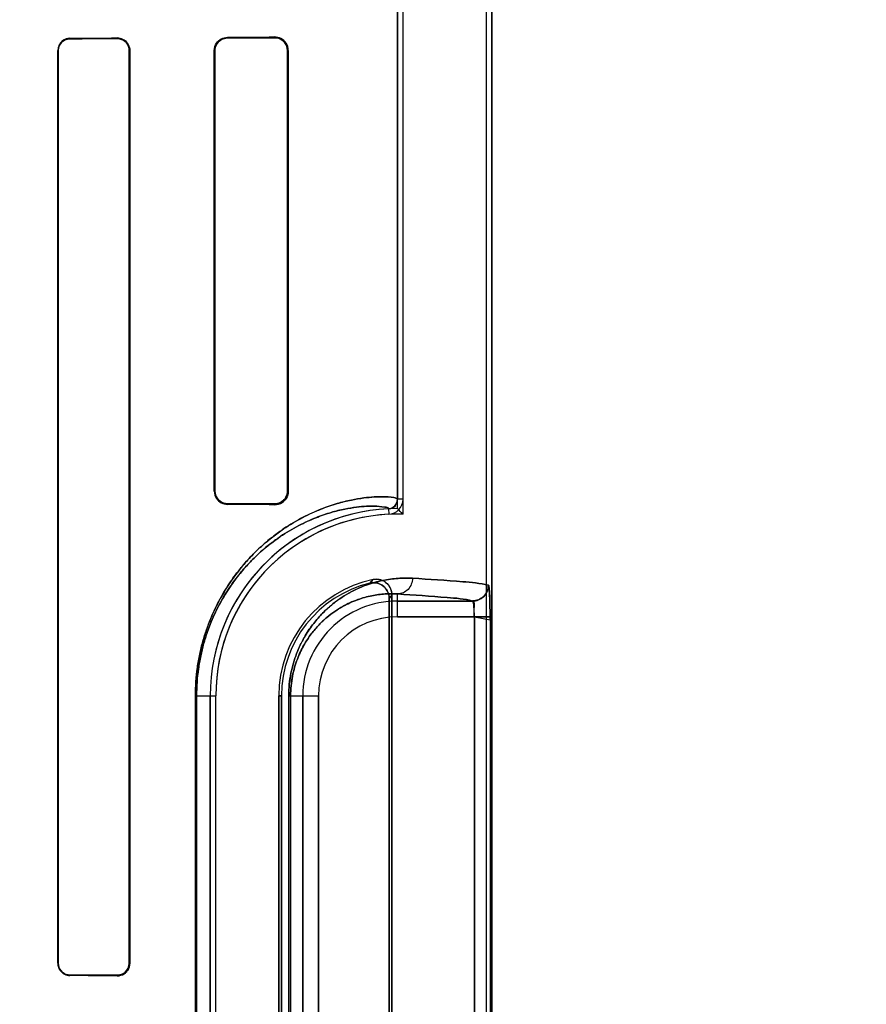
# Model space of a CAD drawing. Header units: millimetres. Extents: x 0 to 297, y 0 to 210.
# Tile 336 of 438: x 240.827 to 240.988, y 158.099 to 158.287. Entities that reach past the tile are written whole.
import ezdxf

# ---------------------------------------------------------------- set-up
doc = ezdxf.new("R2010")
doc.units = ezdxf.units.MM
doc.header["$LTSCALE"] = 16.335
doc.layers.get('0').update_dxf_attribs({"linetype": 'CONTINUOUS'})
for name, color, linetype in [('AXES_REF', 7, 'CONTINUOUS'), ('INTFCLR_1', 7, 'CONTINUOUS'), ('INTFCLR_72935', 7, 'CONTINUOUS')]:
    doc.layers.add(name, color=color, linetype=linetype)

msp = doc.modelspace()

# ---------------------------------------------------------------- linework, layer by layer
at = {"color": 7, "linetype": 'Continuous'}
for radius in [5.8174969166, 5.817, 5.7797484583]:
    msp.add_circle((241.4979109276, 154.8339782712), radius, dxfattribs=at)
msp.add_arc((241.4979109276, 154.8339782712), 5.76, 278.2771290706, 261.7228709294, dxfattribs=at)
at = {"layer": 'AXES_REF', "color": 9, "linetype": 'Continuous'}
msp.add_circle((241.4979109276, 154.8339782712), 3.5571461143, dxfattribs=at)
at = {"layer": 'AXES_REF', "color": 7, "linetype": 'Continuous'}
msp.add_arc((241.4979109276, 154.8339782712), 5.892, 113.0826660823, 66.91733391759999, dxfattribs=at)
at = {"layer": 'AXES_REF', "color": 9, "linetype": 'Continuous'}
msp.add_arc((241.4979109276, 154.8339782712), 5.3067073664, 94.4118118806, 85.5881881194, dxfattribs=at)
at = {"layer": 'INTFCLR_1', "color": 6, "linetype": 'Continuous'}
for p, q in [((240.8986743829, 158.5363134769), (240.8986743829, 158.195415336)), ((240.8997323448, 158.1954153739), (240.8997323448, 158.5363033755)), ((240.915616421, 158.5359798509), (240.915616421, 156.9339697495)), ((240.9166743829, 158.5359697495), (240.9166743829, 156.9339697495)), ((240.8339086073, 158.2809697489), (240.8339086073, 158.1069697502)), ((240.8340069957, 158.2809697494), (240.8340069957, 158.1069697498)), ((240.8475365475, 158.1069697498), (240.8475365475, 158.2809697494)), ((240.8476453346, 158.1069697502), (240.8476453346, 158.2809697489)), ((240.8637446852, 158.2809697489), (240.8637446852, 158.1969697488)), ((240.863869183, 158.2809697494), (240.863869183, 158.1969697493)), ((240.8776992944, 158.1969697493), (240.8776992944, 158.2809697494)), ((240.8778513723, 158.1969697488), (240.8778513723, 158.2809697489)), ((240.897091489, 157.9954073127), (240.897091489, 158.1765321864)), ((240.897616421, 158.1771904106), (240.897616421, 157.9947490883)), ((240.8629858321, 158.1579697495), (240.8629858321, 158.0139697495)), ((240.864043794, 158.0139697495), (240.864043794, 158.1579697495)), ((240.876043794, 158.0139697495), (240.876043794, 158.1579697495)), ((240.876568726, 158.1579697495), (240.876568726, 158.0139697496))]:
    msp.add_line(p, q, dxfattribs=at)
at = {"layer": 'INTFCLR_1', "color": 9, "linetype": 'Continuous'}
for p, q in [((240.8362431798, 158.2832148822), (240.8362431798, 158.2833150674)), ((240.8452431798, 158.283359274), (240.8452431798, 158.2832528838)), ((240.8662431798, 158.2833567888), (240.8662431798, 158.2834854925)), ((240.8752431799, 158.2835550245), (240.8752431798, 158.2834100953)), ((240.8339086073, 158.2809697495), (240.8340069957, 158.2809697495)), ((240.8475365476, 158.2809697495), (240.8476453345, 158.2809697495)), ((240.8637446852, 158.2809697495), (240.863869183, 158.2809697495)), ((240.8776992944, 158.2809697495), (240.8778513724, 158.2809697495)), ((240.863869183, 158.1969697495), (240.8637446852, 158.1969697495)), ((240.8778513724, 158.1969697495), (240.8776992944, 158.1969697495)), ((240.8997323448, 158.1954152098), (240.8986743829, 158.1954152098)), ((240.8662431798, 158.1944540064), (240.8662431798, 158.1945827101)), ((240.8752431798, 158.1945294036), (240.8752431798, 158.1943844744)), ((240.8969607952, 158.1936171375), (240.8970115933, 158.1925603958)), ((240.8986743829, 158.1730216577), (240.8986743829, 158.1773678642)), ((240.9130079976, 158.1760212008), (240.8986743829, 158.1760212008)), ((240.8986743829, 158.1730216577), (240.9163280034, 158.1730216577)), ((240.9133311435, 157.9989178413), (240.9133311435, 158.1730216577)), ((240.9163280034, 158.1730216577), (240.9163280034, 157.9989178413)), ((240.8601535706, 158.0139697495), (240.8601535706, 158.1579697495)), ((240.8601535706, 158.1579697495), (240.864043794, 158.1579697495)), ((240.8603748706, 158.1579697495), (240.8603748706, 158.0139697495)), ((240.876043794, 158.1579697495), (240.876568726, 158.1579697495)), ((240.8779501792, 158.0139697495), (240.8779501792, 158.1579697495)), ((240.8779501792, 158.1579697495), (240.8836224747, 158.1579697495)), ((240.8783007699, 158.1579697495), (240.8783007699, 158.0139697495)), ((240.8806229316, 158.1579697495), (240.8806229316, 158.0139697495)), ((240.8836224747, 158.0139697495), (240.8836224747, 158.1579697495)), ((240.8340069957, 158.1069697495), (240.8339086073, 158.1069697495)), ((240.8476453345, 158.1069697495), (240.8475365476, 158.1069697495)), ((240.8362431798, 158.1046244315), (240.8362431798, 158.1047246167)), ((240.8452431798, 158.1046866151), (240.8452431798, 158.104580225))]:
    msp.add_line(p, q, dxfattribs=at)
at = {"layer": 'INTFCLR_1', "color": 7, "linetype": 'Continuous'}
for p, q in [((240.8759774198, 158.2833018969), (240.8752431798, 158.2834100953)), ((240.8752431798, 158.1945294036), (240.8759782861, 158.1946378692))]:
    msp.add_line(p, q, dxfattribs=at)
for points in [[(240.8459741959, 158.2831361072), (240.8458991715, 158.2831596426), (240.8458224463, 158.2831808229), (240.8457440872, 158.2831995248), (240.84566421, 158.2832156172), (240.8455828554, 158.283228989), (240.8454999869, 158.2832395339), (240.8454156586, 158.283247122), (240.8453300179, 158.2832516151), (240.8452431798, 158.2832528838)], [(240.8452431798, 158.1046866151), (240.8453249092, 158.1046877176), (240.8454073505, 158.1046917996), (240.845490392, 158.1046989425), (240.8455745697, 158.1047093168), (240.8456590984, 158.1047229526), (240.8457419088, 158.1047394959), (240.8458222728, 158.1047586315), (240.8459007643, 158.1047803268), (240.8459773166, 158.1048044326)]]:
    msp.add_lwpolyline(points, dxfattribs=at)
at = {"layer": 'INTFCLR_1', "color": 6, "linetype": 'Continuous'}
for centre, radius, start, end in [((240.8968742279, 158.1954152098), 0.001800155, 272.7555668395, 360), ((240.8968742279, 158.1954152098), 0.0028581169, 272.7547926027, 1.17702e-05), ((240.8986743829, 158.1579697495), 0.03568855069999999, 92.75211805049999, 179.9999999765), ((240.8986743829, 158.1579697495), 0.0346305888, 92.7521173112, 179.9999988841), ((240.8986743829, 158.1579697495), 0.0226305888, 101.8889181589, 179.9999982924), ((240.8986743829, 158.1579697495), 0.0221056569, 103.8352360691, 179.9999998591)]:
    msp.add_arc(centre, radius, start, end, dxfattribs=at)
at = {"layer": 'INTFCLR_1', "color": 9, "linetype": 'Continuous'}
for centre, radius, start, end in [((240.9362954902, 158.1407404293), 0.05777741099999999, 137.0401802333, 137.9559483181), ((240.9361052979, 158.1459572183), 0.0495671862, 140.9411471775, 141.9143409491), ((240.8986743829, 158.1579697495), 0.0180514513, 89.9999999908, 179.9999999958), ((240.8986743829, 158.1579697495), 0.0150519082, 90.00000006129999, 179.9999997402)]:
    msp.add_arc(centre, radius, start, end, dxfattribs=at)
at = {"layer": 'INTFCLR_1', "color": 6, "linetype": 'Continuous'}
for centre, major_axis, start_param, end_param in [((240.5857431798, 158.2839697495), (0.312931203, 0), -0.642674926, -0.5930216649), ((240.5857431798, 158.2839697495), (0.330931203, 0), -0.7121557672, -0.6694696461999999), ((240.5857431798, 158.2839697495), (0.312931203, 0), -0.4592997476, -0.3894356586), ((240.5857431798, 158.2839697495), (0.330931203, 0), -0.5593349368, -0.5057648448), ((240.5857431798, 158.1939697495), (0.330931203, 0), 0.5057648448, 0.5593349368), ((240.5857431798, 158.1939697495), (0.312931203, 0), 0.3894356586, 0.4592997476), ((240.5857431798, 158.1039697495), (0.330931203, 0), 0.6694696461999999, 0.7121557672), ((240.5857431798, 158.1039697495), (0.312931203, 0), 0.5930216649, 0.642674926)]:
    msp.add_ellipse(centre, major_axis=major_axis, ratio=0.0034906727, start_param=start_param, end_param=end_param, dxfattribs=at)
for points, knots in [([(240.8362431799, 158.2833150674), (240.8357358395, 158.283312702), (240.8345118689, 158.2829095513), (240.8339086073, 158.2816535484), (240.8339086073, 158.2809697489)], [0, 0, 0, 0, 0.4259311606, 1, 1, 1, 1]), ([(240.8362431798, 158.2832148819), (240.8357744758, 158.2832129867), (240.8346056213, 158.2828456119), (240.8340069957, 158.281640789), (240.8340069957, 158.2809697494)], [0, 0, 0, 0, 0.4112383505, 1, 1, 1, 1]), ([(240.8476453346, 158.2809697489), (240.8476453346, 158.2814446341), (240.8472826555, 158.2826918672), (240.845986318, 158.2833631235), (240.8452431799, 158.2833592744)], [0, 0, 0, 0, 0.3898786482, 1, 1, 1, 1]), ([(240.8637446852, 158.2809697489), (240.8637446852, 158.2814619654), (240.8641167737, 158.282763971), (240.8654626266, 158.2834799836), (240.8662431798, 158.2834854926)], [0, 0, 0, 0, 0.3867227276, 1, 1, 1, 1]), ([(240.8662431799, 158.2833567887), (240.865779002, 158.2833542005), (240.8645451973, 158.2829971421), (240.863869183, 158.2817140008), (240.863869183, 158.2809697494)], [0, 0, 0, 0, 0.3841203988, 1, 1, 1, 1]), ([(240.8778513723, 158.2809697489), (240.8778513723, 158.2814601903), (240.8774820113, 158.2828071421), (240.8760713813, 158.2835620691), (240.8752431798, 158.2835550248)], [0, 0, 0, 0, 0.3719204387, 1, 1, 1, 1]), ([(240.8637446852, 158.1969697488), (240.8637446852, 158.1964775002), (240.8641168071, 158.195175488), (240.8654626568, 158.1944595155), (240.8662431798, 158.1944540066)], [0, 0, 0, 0, 0.3867473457, 1, 1, 1, 1]), ([(240.863869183, 158.1969697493), (240.863869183, 158.1965009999), (240.8642241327, 158.1952642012), (240.8655031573, 158.1945868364), (240.8662431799, 158.19458271)], [0, 0, 0, 0, 0.387786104, 1, 1, 1, 1]), ([(240.8752431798, 158.1943844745), (240.8757494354, 158.1943801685), (240.8771031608, 158.1947535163), (240.8778513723, 158.1961560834), (240.8778513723, 158.1969697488)], [0, 0, 0, 0, 0.3835584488, 1, 1, 1, 1]), ([(240.8940121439, 158.1801148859), (240.8944820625, 158.1802138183), (240.8954867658, 158.1801785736), (240.8970556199, 158.1792936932), (240.8976164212, 158.1779716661), (240.8976164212, 158.1771904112)], [0, 0, 0, 0, 0.2757344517, 0.5514160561, 1, 1, 1, 1]), ([(240.897091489, 158.1765321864), (240.897091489, 158.1770220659), (240.8968411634, 158.1780144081), (240.8956118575, 158.1793783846), (240.8941629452, 158.1796248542), (240.8933882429, 158.1794340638)], [0, 0, 0, 0, 0.2761842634, 0.5501881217, 1, 1, 1, 1]), ([(240.8339086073, 158.1069697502), (240.8339086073, 158.1064831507), (240.8342842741, 158.1052616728), (240.8355397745, 158.1046277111), (240.8362431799, 158.1046244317)], [0, 0, 0, 0, 0.4089028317, 1, 1, 1, 1]), ([(240.8340069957, 158.1069697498), (240.8340069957, 158.106486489), (240.8343850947, 158.1053130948), (240.8355858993, 158.1047272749), (240.8362431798, 158.1047246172)], [0, 0, 0, 0, 0.4237097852, 1, 1, 1, 1]), ([(240.8452431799, 158.1045802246), (240.8457058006, 158.1045778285), (240.8469520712, 158.1049213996), (240.8476453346, 158.1062152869), (240.8476453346, 158.1069697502)], [0, 0, 0, 0, 0.380109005, 1, 1, 1, 1])]:
    msp.add_open_spline(points, degree=3, knots=knots, dxfattribs=at)
at = {"layer": 'INTFCLR_1', "color": 7, "linetype": 'Continuous'}
for points, knots in [([(240.8475365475, 158.2809697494), (240.847536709, 158.2814774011), (240.8471334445, 158.2826857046), (240.8459019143, 158.2832418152), (240.8452431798, 158.2832528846)], [0, 0, 0, 0, 0.4351999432, 1, 1, 1, 1]), ([(240.8776992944, 158.2809697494), (240.8776990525, 158.2814748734), (240.8773082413, 158.2827573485), (240.8759842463, 158.2834052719), (240.8752431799, 158.2834100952)], [0, 0, 0, 0, 0.4053294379, 1, 1, 1, 1]), ([(240.8752431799, 158.1945294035), (240.8757355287, 158.1945332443), (240.8770131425, 158.1948910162), (240.8777022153, 158.1962168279), (240.8776992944, 158.1969697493)], [0, 0, 0, 0, 0.3953805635, 1, 1, 1, 1]), ([(240.915965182, 158.1790587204), (240.9159688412, 158.1782886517), (240.9153404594, 158.1766825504), (240.9137372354, 158.1760365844), (240.9129716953, 158.1760402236)], [0, 0, 0, 0, 0.5014745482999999, 1, 1, 1, 1]), ([(240.9130079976, 158.1760212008), (240.9137718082, 158.1760220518), (240.9153627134, 158.1766643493), (240.9160010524, 158.1782559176), (240.9160019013, 158.1790207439)], [0, 0, 0, 0, 0.4996677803, 1, 1, 1, 1]), ([(240.915965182, 158.1790587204), (240.916083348, 158.1791994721), (240.9161888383, 158.1779479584), (240.9162597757, 158.1772051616), (240.9163177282, 158.175111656), (240.9163280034, 158.1737801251), (240.9163280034, 158.1730216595)], [0, 0, 0, 0, 0.090819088, 0.3065073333, 0.6251820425, 1, 1, 1, 1]), ([(240.9163280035, 158.173021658), (240.9163279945, 158.173576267), (240.916319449, 158.1746425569), (240.9162890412, 158.1766476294), (240.9161746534, 158.1780926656), (240.9160019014, 158.1790207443)], [0, 0, 0, 0, 0.2766750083, 0.5320067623, 1, 1, 1, 1]), ([(240.9133311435, 158.1730216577), (240.913331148, 158.1732146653), (240.9133273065, 158.1739692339), (240.913259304, 158.1750247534), (240.9131899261, 158.1756722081), (240.9130463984, 158.1760845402), (240.9129716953, 158.1760402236)], [0, 0, 0, 0, 0.1877948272, 0.7473227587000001, 0.9154867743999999, 1, 1, 1, 1]), ([(240.9133311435, 158.1730216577), (240.9133311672, 158.1735237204), (240.9131660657, 158.1743281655), (240.9135102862, 158.1759527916), (240.9130079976, 158.1760212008)], [0, 0, 0, 0, 0.4975901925, 1, 1, 1, 1]), ([(240.8452431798, 158.1046866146), (240.8457928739, 158.1046942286), (240.847004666, 158.1051231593), (240.8475395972, 158.1063517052), (240.8475365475, 158.1069697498)], [0, 0, 0, 0, 0.4707546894, 1, 1, 1, 1])]:
    msp.add_open_spline(points, degree=3, knots=knots, dxfattribs=at)
for points in [[(240.8475365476, 158.2809697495), (240.8475365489, 158.2814965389), (240.8474894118, 158.2822861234), (240.8469895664, 158.2824524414)], [(240.8459773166, 158.1048044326), (240.8464693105, 158.104968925), (240.8471967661, 158.1052526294), (240.8471967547, 158.105771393)]]:
    msp.add_open_spline(points, degree=3, dxfattribs=at)
at = {"layer": 'INTFCLR_1', "color": 9, "linetype": 'Continuous'}
for points, knots in [([(240.898674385, 158.1954153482), (240.8986744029, 158.19549852), (240.8983805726, 158.1956642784), (240.8974955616, 158.1958389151), (240.8960058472, 158.19593599), (240.8941101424, 158.1958768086), (240.8921105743, 158.1956825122), (240.8897463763, 158.1952821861), (240.8875538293, 158.1947332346), (240.8856246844, 158.1941200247), (240.8834328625, 158.1933114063), (240.8804734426, 158.1919601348), (240.8774682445, 158.190170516), (240.8749427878, 158.1883424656), (240.8729199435, 158.1866621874), (240.8708606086, 158.1846846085), (240.8687904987, 158.1823614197), (240.8671255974, 158.1801400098), (240.8658267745, 158.178135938), (240.8644992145, 158.175849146), (240.8632931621, 158.1733313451), (240.8622489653, 158.1705848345), (240.8615377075, 158.1683096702), (240.8609443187, 158.1658809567), (240.8603403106, 158.1624349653), (240.8601535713, 158.1597647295), (240.8601535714, 158.1579697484)], [0, 0, 0, 0, 0.0041251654, 0.0132567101, 0.04827247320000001, 0.0750913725, 0.1081005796, 0.1475768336, 0.1940064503, 0.2200398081, 0.2479521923, 0.3098400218, 0.3811074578, 0.4210144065, 0.464380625, 0.5114269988, 0.5624909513, 0.6185507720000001, 0.6489188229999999, 0.6808977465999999, 0.7496560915, 0.7870631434, 0.8265668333, 0.8678076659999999, 0.9109723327, 1, 1, 1, 1]), ([(240.8969607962, 158.1936171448), (240.8969616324, 158.1938661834), (240.8956402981, 158.1940214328), (240.8945069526, 158.1941525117), (240.8926086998, 158.1940990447), (240.8907434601, 158.1939243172), (240.8884905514, 158.1935506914), (240.8864134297, 158.1930339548), (240.8845815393, 158.1924537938), (240.8824998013, 158.1916876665), (240.8796888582, 158.1904042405), (240.8768339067, 158.1887016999), (240.8744342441, 158.1869606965), (240.87251165, 158.1853592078), (240.8705541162, 158.183473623), (240.8685866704, 158.1812579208), (240.8670039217, 158.179138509), (240.8657693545, 158.1772261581), (240.8645068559, 158.175042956), (240.8633602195, 158.1726393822), (240.8623675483, 158.1700175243), (240.8616911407, 158.1678450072), (240.8611269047, 158.1655257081), (240.8605524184, 158.1622343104), (240.8603748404, 158.1596841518), (240.8603748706, 158.1579697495)], [0, 0, 0, 0, 0.0129799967, 0.0479265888, 0.0746769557, 0.107558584, 0.1468339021, 0.1931237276, 0.2191172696, 0.2469357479, 0.3087068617, 0.3798727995, 0.4197668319, 0.4631378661, 0.5101807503, 0.5612954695, 0.617412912, 0.6478519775, 0.679892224, 0.7488153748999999, 0.7863305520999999, 0.8259450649, 0.8673308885, 0.9106451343, 1, 1, 1, 1]), ([(240.901537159, 158.1803674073), (240.9006286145, 158.1804175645), (240.8987258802, 158.1804041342), (240.8957626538, 158.1799992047), (240.8925852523, 158.1791014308), (240.8898627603, 158.1778528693), (240.887630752, 158.1764636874), (240.8858731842, 158.1751257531), (240.8841167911, 158.173480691), (240.8823935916, 158.1714619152), (240.8810713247, 158.1694562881), (240.880095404, 158.1675873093), (240.8794010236, 158.1659707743), (240.8787994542, 158.1641825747), (240.8783277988, 158.1622351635), (240.8780211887, 158.1601452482), (240.8779501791, 158.1587056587), (240.8779501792, 158.1579697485)], [0, 0, 0, 0, 0.0750554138, 0.1564841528, 0.2459854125, 0.3464640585, 0.4023384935, 0.4625915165, 0.5283646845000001, 0.6004622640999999, 0.6810443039, 0.7258982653, 0.7742486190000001, 0.8260106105, 0.8813405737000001, 0.9392984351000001, 1, 1, 1, 1]), ([(240.901537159, 158.1803674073), (240.9015333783, 158.1796082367), (240.9009505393, 158.1780503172), (240.89940907, 158.1773718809), (240.8986743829, 158.1773678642)], [0, 0, 0, 0, 0.5081941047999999, 1, 1, 1, 1]), ([(240.9160019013, 158.1790207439), (240.9144117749, 158.1794515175), (240.9095419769, 158.1798181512), (240.9047298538, 158.180191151), (240.901537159, 158.1803674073)], [0, 0, 0, 0, 0.3400295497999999, 1, 1, 1, 1]), ([(240.8986743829, 158.1773678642), (240.8978944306, 158.1774177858), (240.8962589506, 158.1774198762), (240.8937079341, 158.1770869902), (240.8909678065, 158.1763248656), (240.8886169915, 158.1752529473), (240.886688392, 158.1740548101), (240.8851672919, 158.1728972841), (240.8836465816, 158.1714711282), (240.8821531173, 158.1697175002), (240.8810076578, 158.1679741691), (240.8801617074, 158.166348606), (240.8795595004, 158.1649414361), (240.8790376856, 158.1633837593), (240.8786283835, 158.161686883), (240.8783624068, 158.1598658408), (240.8783007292, 158.1586112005), (240.8783007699, 158.1579697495)], [0, 0, 0, 0, 0.0744477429, 0.1553151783, 0.2443339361, 0.3444117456, 0.4002041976, 0.4603600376, 0.5261873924, 0.5984175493, 0.6792891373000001, 0.724268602, 0.7728488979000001, 0.8249350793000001, 0.8805719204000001, 0.9388974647, 1, 1, 1, 1]), ([(240.8986743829, 158.1773678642), (240.9018381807, 158.1771916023), (240.9066065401, 158.1768187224), (240.9114330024, 158.1764518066), (240.9130079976, 158.1760212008)], [0, 0, 0, 0, 0.659940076, 1, 1, 1, 1])]:
    msp.add_open_spline(points, degree=3, knots=knots, dxfattribs=at)
at = {"layer": 'INTFCLR_72935', "color": 6, "linetype": 'Continuous'}
for p, q in [((240.8986743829, 158.1936583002), (240.8986743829, 158.5363134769)), ((240.8997323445, 158.1925841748), (240.8997323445, 158.5362932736)), ((240.9156164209, 158.5359899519), (240.9156164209, 156.9339697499)), ((240.9166743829, 156.9339697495), (240.9166743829, 158.5359697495)), ((240.8339086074, 158.1069697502), (240.8339086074, 158.2809697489)), ((240.8340069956, 158.1069697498), (240.8340069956, 158.2809697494)), ((240.8475365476, 158.2809697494), (240.8475365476, 158.1069697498)), ((240.8476453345, 158.2809697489), (240.8476453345, 158.1069697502)), ((240.8637446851, 158.1969697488), (240.8637446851, 158.2809697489)), ((240.8638691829, 158.1969697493), (240.8638691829, 158.2809697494)), ((240.8776992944, 158.2809697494), (240.8776992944, 158.1969697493)), ((240.8778513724, 158.2809697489), (240.8778513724, 158.1969697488)), ((240.897091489, 158.1765321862), (240.897091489, 157.9954073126)), ((240.897616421, 157.9947490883), (240.897616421, 158.1771904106)), ((240.8629858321, 158.0139697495), (240.8629858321, 158.1579697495)), ((240.8640437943, 158.0139697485), (240.8640437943, 158.1579697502)), ((240.876043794, 158.1579697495), (240.876043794, 158.0139697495)), ((240.876568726, 158.0139697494), (240.876568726, 158.1579697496))]:
    msp.add_line(p, q, dxfattribs=at)
at = {"layer": 'INTFCLR_72935', "color": 9, "linetype": 'Continuous'}
for p, q in [((240.8362431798, 158.2833150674), (240.8362431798, 158.2832148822)), ((240.8452431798, 158.2832528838), (240.8452431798, 158.283359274)), ((240.8662431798, 158.2834854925), (240.8662431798, 158.2833567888)), ((240.8752431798, 158.2834100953), (240.8752431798, 158.2835550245)), ((240.8340069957, 158.2809697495), (240.8339086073, 158.2809697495)), ((240.8476453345, 158.2809697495), (240.8475365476, 158.2809697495)), ((240.863869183, 158.2809697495), (240.8637446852, 158.2809697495)), ((240.8778513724, 158.2809697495), (240.8776992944, 158.2809697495)), ((240.8637446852, 158.1969697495), (240.863869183, 158.1969697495)), ((240.8776992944, 158.1969697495), (240.8778513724, 158.1969697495)), ((240.8662431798, 158.1945827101), (240.8662431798, 158.1944540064)), ((240.8752431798, 158.1943844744), (240.8752431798, 158.1945294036)), ((240.8986743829, 158.1730216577), (240.8986743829, 158.1773678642)), ((240.8986743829, 158.1760212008), (240.9130079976, 158.1760212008)), ((240.9133311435, 158.1730216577), (240.8986743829, 158.1730216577)), ((240.9133311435, 158.1730216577), (240.9133311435, 157.9989178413)), ((240.9163280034, 158.173021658), (240.9163280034, 157.9989178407)), ((240.8601535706, 158.1579697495), (240.864043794, 158.1579697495)), ((240.8601535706, 158.0139697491), (240.8601535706, 158.1579697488)), ((240.8603748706, 158.0139697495), (240.8603748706, 158.1579697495)), ((240.876568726, 158.1579697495), (240.876043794, 158.1579697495)), ((240.8779501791, 158.0139697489), (240.8779501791, 158.1579697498)), ((240.8779501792, 158.1579697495), (240.8836224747, 158.1579697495)), ((240.8783007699, 158.0139697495), (240.8783007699, 158.1579697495)), ((240.8806229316, 158.0139697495), (240.8806229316, 158.1579697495)), ((240.8836224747, 158.1579697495), (240.8836224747, 158.0139697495)), ((240.8339086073, 158.1069697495), (240.8340069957, 158.1069697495)), ((240.8475365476, 158.1069697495), (240.8476453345, 158.1069697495)), ((240.8362431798, 158.1047246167), (240.8362431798, 158.1046244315)), ((240.8452431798, 158.104580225), (240.8452431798, 158.1046866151))]:
    msp.add_line(p, q, dxfattribs=at)
at = {"layer": 'INTFCLR_72935', "color": 7, "linetype": 'Continuous'}
for p, q in [((240.8752431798, 158.2834100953), (240.8759782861, 158.2833016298)), ((240.8759774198, 158.194637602), (240.8752431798, 158.1945294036)), ((240.9163280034, 158.1730216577), (240.9133311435, 158.1730216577)), ((240.9133311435, 158.1730216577), (240.9163292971, 158.1724420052))]:
    msp.add_line(p, q, dxfattribs=at)
for points in [[(240.8452431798, 158.2832528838), (240.8453249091, 158.2832517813), (240.8454073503, 158.2832476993), (240.8454903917, 158.2832405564), (240.8455745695, 158.2832301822), (240.8456590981, 158.2832165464), (240.8457419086, 158.2832000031), (240.8458222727, 158.2831808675), (240.8459007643, 158.2831591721), (240.8459773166, 158.2831350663)], [(240.8459741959, 158.1048033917), (240.8458991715, 158.1047798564), (240.8458224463, 158.104758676), (240.8457440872, 158.1047399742), (240.84566421, 158.1047238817), (240.8455828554, 158.1047105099), (240.8454999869, 158.104699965), (240.8454156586, 158.104692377), (240.8453300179, 158.1046878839), (240.8452431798, 158.1046866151)]]:
    msp.add_lwpolyline(points, dxfattribs=at)
at = {"layer": 'INTFCLR_72935', "color": 6, "linetype": 'Continuous'}
for centre, radius, start, end in [((240.8986743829, 158.1579697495), 0.03568855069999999, 90, 180.0000000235), ((240.828895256, 158.1238711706), 0.0986882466, 44.1279711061, 45.0032853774), ((240.8986743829, 158.1579697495), 0.0346305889, 88.2493462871, 179.9999988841), ((240.8986743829, 158.1579697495), 0.0226305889, 101.888918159, 179.9999982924), ((240.8986743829, 158.1579697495), 0.0221056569, 103.8352360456, 179.9999997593)]:
    msp.add_arc(centre, radius, start, end, dxfattribs=at)
at = {"layer": 'INTFCLR_72935', "color": 9, "linetype": 'Continuous'}
for centre, radius, start, end in [((240.9362955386, 158.1407403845), 0.057777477, 137.0401804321, 137.9559474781), ((240.9361053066, 158.145957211), 0.04956719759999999, 140.9411469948, 141.9143405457), ((240.8986743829, 158.1579697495), 0.0180514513, 90.0000000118, 180.0000000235), ((240.8986743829, 158.1579697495), 0.0150519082, 90.00000006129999, 179.9999997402)]:
    msp.add_arc(centre, radius, start, end, dxfattribs=at)
at = {"layer": 'INTFCLR_72935', "color": 6, "linetype": 'Continuous'}
for centre, major_axis, start_param, end_param in [((240.5857431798, 158.2839697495), (0.312931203, 0), -0.642674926, -0.5930216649), ((240.5857431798, 158.2839697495), (0.330931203, 0), -0.7121557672, -0.6694696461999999), ((240.5857431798, 158.2839697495), (0.312931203, 0), -0.4592997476, -0.3894356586), ((240.5857431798, 158.2839697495), (0.330931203, 0), -0.5593349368, -0.5057648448), ((240.5857431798, 158.1939697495), (0.330931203, 0), 0.5057648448, 0.5593349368), ((240.5857431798, 158.1939697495), (0.312931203, 0), 0.3894356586, 0.4592997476), ((240.5857431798, 158.1039697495), (0.330931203, 0), 0.6694696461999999, 0.7121557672), ((240.5857431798, 158.1039697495), (0.312931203, 0), 0.5930216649, 0.642674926)]:
    msp.add_ellipse(centre, major_axis=major_axis, ratio=0.0034906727, start_param=start_param, end_param=end_param, dxfattribs=at)
for points, knots in [([(240.8362431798, 158.2833150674), (240.8356797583, 158.2833124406), (240.83444506, 158.2828475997), (240.8339086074, 158.281599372), (240.8339086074, 158.2809697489)], [0, 0, 0, 0, 0.4722579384, 1, 1, 1, 1]), ([(240.8340069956, 158.2809697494), (240.8340069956, 158.2814530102), (240.8343850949, 158.2826264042), (240.8355858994, 158.2832122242), (240.8362431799, 158.2832148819)], [0, 0, 0, 0, 0.4237097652, 1, 1, 1, 1]), ([(240.8452431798, 158.2833592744), (240.8457058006, 158.2833616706), (240.846952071, 158.2830180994), (240.8476453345, 158.2817242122), (240.8476453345, 158.2809697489)], [0, 0, 0, 0, 0.3801090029, 1, 1, 1, 1]), ([(240.8637446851, 158.2809697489), (240.8637446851, 158.2814619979), (240.8641168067, 158.2827640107), (240.8654626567, 158.2834799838), (240.8662431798, 158.2834854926)], [0, 0, 0, 0, 0.3867475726, 1, 1, 1, 1]), ([(240.8638691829, 158.2809697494), (240.8638691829, 158.2814453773), (240.8642312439, 158.2826836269), (240.8655095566, 158.283352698), (240.8662431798, 158.2833567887)], [0, 0, 0, 0, 0.3933206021, 1, 1, 1, 1]), ([(240.8778513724, 158.2809697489), (240.8778513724, 158.2814612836), (240.8774809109, 158.2828084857), (240.8760703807, 158.2835620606), (240.8752431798, 158.2835550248)], [0, 0, 0, 0, 0.3727233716, 1, 1, 1, 1]), ([(240.8637446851, 158.1969697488), (240.8637446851, 158.196477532), (240.864116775, 158.1951755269), (240.8654626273, 158.1944595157), (240.8662431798, 158.1944540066)], [0, 0, 0, 0, 0.3867230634, 1, 1, 1, 1]), ([(240.8662431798, 158.19458271), (240.8657790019, 158.1945852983), (240.8645451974, 158.194942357), (240.8638691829, 158.1962254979), (240.8638691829, 158.1969697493)], [0, 0, 0, 0, 0.3841204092, 1, 1, 1, 1]), ([(240.8778513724, 158.1969697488), (240.8778513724, 158.1964793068), (240.8774820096, 158.1951323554), (240.8760713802, 158.1943774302), (240.8752431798, 158.1943844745)], [0, 0, 0, 0, 0.3719210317, 1, 1, 1, 1]), ([(240.8976164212, 158.1771904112), (240.8976164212, 158.1776706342), (240.8973749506, 158.1786465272), (240.8961858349, 158.1799994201), (240.8947766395, 158.1802758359), (240.8940121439, 158.1801148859)], [0, 0, 0, 0, 0.2757362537, 0.5514164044, 1, 1, 1, 1]), ([(240.8933882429, 158.1794340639), (240.8938639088, 158.1795512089), (240.8948873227, 158.179545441), (240.8965056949, 158.1786779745), (240.897091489, 158.177330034), (240.897091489, 158.1765321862)], [0, 0, 0, 0, 0.2761837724, 0.5501894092, 1, 1, 1, 1]), ([(240.9160019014, 158.1790207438), (240.9160010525, 158.1782559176), (240.9153627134, 158.1766643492), (240.9137718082, 158.1760220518), (240.9130079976, 158.1760212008)], [0, 0, 0, 0, 0.5003322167, 1, 1, 1, 1]), ([(240.9133311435, 158.1730216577), (240.9133328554, 158.1732079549), (240.9133363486, 158.173978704), (240.9132662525, 158.1750212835), (240.9132088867, 158.1757152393), (240.9130698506, 158.1760421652), (240.9130079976, 158.1760212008)], [0, 0, 0, 0, 0.1826563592, 0.7651859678, 0.9359698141, 1, 1, 1, 1]), ([(240.8339086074, 158.1069697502), (240.8339086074, 158.106459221), (240.834309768, 158.1052328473), (240.8355624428, 158.1046276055), (240.8362431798, 158.1046244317)], [0, 0, 0, 0, 0.4285574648, 1, 1, 1, 1]), ([(240.8362431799, 158.1047246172), (240.8357745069, 158.1047265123), (240.8346056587, 158.1050938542), (240.8340069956, 158.1062986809), (240.8340069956, 158.1069697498)], [0, 0, 0, 0, 0.4112117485, 1, 1, 1, 1]), ([(240.8476453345, 158.1069697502), (240.8476453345, 158.106494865), (240.8472826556, 158.1052476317), (240.845986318, 158.1045763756), (240.8452431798, 158.1045802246)], [0, 0, 0, 0, 0.389878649, 1, 1, 1, 1])]:
    msp.add_open_spline(points, degree=3, knots=knots, dxfattribs=at)
at = {"layer": 'INTFCLR_72935', "color": 7, "linetype": 'Continuous'}
for points, knots in [([(240.8452431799, 158.2832528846), (240.845792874, 158.2832452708), (240.8470046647, 158.2828163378), (240.8475395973, 158.2815877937), (240.8475365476, 158.2809697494)], [0, 0, 0, 0, 0.4707548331, 1, 1, 1, 1]), ([(240.8752431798, 158.2834100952), (240.8757355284, 158.2834062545), (240.8770131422, 158.283048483), (240.8777022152, 158.281722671), (240.8776992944, 158.2809697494)], [0, 0, 0, 0, 0.3953803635, 1, 1, 1, 1]), ([(240.8776992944, 158.1969697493), (240.8776990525, 158.1964646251), (240.877308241, 158.19518215), (240.875984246, 158.1945342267), (240.8752431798, 158.1945294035)], [0, 0, 0, 0, 0.4053296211, 1, 1, 1, 1]), ([(240.9160019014, 158.1790207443), (240.9161177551, 158.1785198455), (240.9162778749, 158.177342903), (240.9163044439, 158.1753332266), (240.9163279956, 158.1738391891), (240.9163280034, 158.173021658)], [0, 0, 0, 0, 0.2545328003, 0.59242085, 1, 1, 1, 1]), ([(240.9163292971, 158.1724420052), (240.9163310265, 158.1728283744), (240.9163267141, 158.1737793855), (240.9163141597, 158.1750724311), (240.9162852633, 158.1762849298), (240.916238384, 158.1773541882), (240.9161986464, 158.1782564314), (240.9160923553, 158.1787969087), (240.9160504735, 158.1790075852), (240.9160019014, 158.1790207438)], [0, 0, 0, 0, 0.1753970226, 0.4315905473, 0.5876692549, 0.7243269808, 0.9227195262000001, 0.9771554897, 1, 1, 1, 1]), ([(240.8475365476, 158.1069697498), (240.8475367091, 158.1064620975), (240.8471334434, 158.1052537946), (240.8459019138, 158.1046976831), (240.8452431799, 158.1046866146)], [0, 0, 0, 0, 0.4352004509, 1, 1, 1, 1])]:
    msp.add_open_spline(points, degree=3, knots=knots, dxfattribs=at)
for points in [[(240.8459773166, 158.2831350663), (240.8464693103, 158.282970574), (240.8471967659, 158.2826868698), (240.8471967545, 158.2821681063)], [(240.8475365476, 158.1069697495), (240.8475365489, 158.1064429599), (240.8474894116, 158.1056533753), (240.8469895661, 158.1054870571)]]:
    msp.add_open_spline(points, degree=3, dxfattribs=at)
at = {"layer": 'INTFCLR_72935', "color": 9, "linetype": 'Continuous'}
for points, knots in [([(240.8601535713, 158.1579697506), (240.8601535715, 158.1597627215), (240.8603398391, 158.1624292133), (240.860941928, 158.1658687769), (240.8615325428, 158.1682903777), (240.8622406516, 158.1705605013), (240.8632807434, 158.1733023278), (240.8644822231, 158.175816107), (240.8658049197, 158.1781001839), (240.8671035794, 158.1801090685), (240.8684709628, 158.181936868), (240.8698841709, 158.1835890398), (240.8712349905, 158.1850439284), (240.873490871, 158.1872108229), (240.8767022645, 158.1897129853), (240.8799400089, 158.1916435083), (240.8823650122, 158.1928240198), (240.8845223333, 158.1937404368), (240.8870152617, 158.1945989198), (240.8897614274, 158.1952856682), (240.89213413, 158.1956858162), (240.8941372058, 158.1958787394), (240.896027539, 158.1959354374), (240.8975071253, 158.1958372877), (240.8983854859, 158.1956626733), (240.8986744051, 158.1954975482), (240.8986743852, 158.1954153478)], [0, 0, 0, 0, 0.0889302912, 0.1320109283, 0.1731077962, 0.212468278, 0.2498811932, 0.3184911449, 0.3503407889, 0.3807521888, 0.4370994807, 0.4633826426, 0.4885643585, 0.5355429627, 0.6183983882, 0.6898525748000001, 0.7220784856, 0.7521177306, 0.8060655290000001, 0.8526625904, 0.8923367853, 0.9253917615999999, 0.9521384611, 0.9869002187, 0.9959229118, 1, 1, 1, 1]), ([(240.8603748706, 158.1579697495), (240.8603748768, 158.1596822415), (240.8605519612, 158.1622288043), (240.8611245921, 158.1655138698), (240.8616861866, 158.1678262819), (240.8623595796, 158.1699941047), (240.8633484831, 158.1726119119), (240.8644908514, 158.1750117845), (240.8657487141, 158.1771922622), (240.8669832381, 158.1791093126), (240.8682830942, 158.180853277), (240.8696266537, 158.1824292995), (240.8709104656, 158.1838167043), (240.8730537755, 158.1858819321), (240.8761051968, 158.1882654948), (240.8791813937, 158.1901028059), (240.8814858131, 158.1912246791), (240.8835343, 158.192094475), (240.8859026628, 158.1929073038), (240.8885048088, 158.1935538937), (240.8907659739, 158.1939274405), (240.8926346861, 158.1941010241), (240.8945269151, 158.1941512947), (240.8956539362, 158.1940214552), (240.8969616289, 158.1938632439), (240.8969607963, 158.1936171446)], [0, 0, 0, 0, 0.0892574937, 0.1324858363, 0.1737178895, 0.2131948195, 0.2507247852, 0.3195072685, 0.3514092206, 0.3818863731, 0.4383142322, 0.4646003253, 0.489806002, 0.5368107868, 0.6196019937, 0.6909815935, 0.7231289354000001, 0.7531316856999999, 0.8069425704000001, 0.8533911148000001, 0.8928871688, 0.9258110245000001, 0.952476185, 0.9871728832, 1, 1, 1, 1]), ([(240.8779501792, 158.1579697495), (240.8779501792, 158.1586976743), (240.87802027, 158.1601342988), (240.8783244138, 158.1622180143), (240.8787950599, 158.1641666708), (240.8793927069, 158.1659485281), (240.8800829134, 158.1675604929), (240.8808377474, 158.1690113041), (240.8816384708, 158.1703173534), (240.8827162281, 158.1718397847), (240.8841137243, 158.1734772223), (240.8858667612, 158.1751199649), (240.887616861, 158.1764539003), (240.8898426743, 158.1778417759), (240.8925604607, 158.1790923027), (240.895274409, 158.1798626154), (240.8973271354, 158.1802131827), (240.8992235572, 158.1804075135), (240.9006263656, 158.1804176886), (240.9015371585, 158.1803674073)], [0, 0, 0, 0, 0.0600375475, 0.1184073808, 0.1734336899, 0.2251567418, 0.2732358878, 0.3179126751, 0.3599266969, 0.3994875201, 0.47167102, 0.537033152, 0.5972817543, 0.6528632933, 0.7531314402, 0.8428522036, 0.8846845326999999, 0.9247655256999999, 1, 1, 1, 1]), ([(240.9015371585, 158.1803674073), (240.9015333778, 158.1796082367), (240.9009505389, 158.1780503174), (240.8994090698, 158.1773718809), (240.8986743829, 158.1773678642)], [0, 0, 0, 0, 0.5081941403, 1, 1, 1, 1]), ([(240.9015371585, 158.1803674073), (240.9047298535, 158.180191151), (240.9095419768, 158.1798181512), (240.9144117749, 158.1794515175), (240.9160019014, 158.1790207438)], [0, 0, 0, 0, 0.6599704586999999, 1, 1, 1, 1]), ([(240.8783007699, 158.1579697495), (240.8783007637, 158.1586042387), (240.8783615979, 158.1598563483), (240.8786254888, 158.1616721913), (240.8790338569, 158.163369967), (240.8795522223, 158.1649217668), (240.8801508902, 158.1663251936), (240.8809969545, 158.1679572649), (240.8821464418, 158.1697097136), (240.88364403, 158.1714682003), (240.8851618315, 158.1728923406), (240.8866763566, 158.1740463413), (240.8885996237, 158.1752433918), (240.8909465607, 158.1763170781), (240.8936905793, 158.1770839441), (240.8962504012, 158.1774197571), (240.8978925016, 158.1774178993), (240.8986743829, 158.1773678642)], [0, 0, 0, 0, 0.0604394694, 0.1191901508, 0.1745415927, 0.2265538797, 0.2748591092, 0.3197301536, 0.4015414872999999, 0.4738574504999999, 0.5392651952, 0.5994277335, 0.6549322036, 0.754809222, 0.8440578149, 0.9253680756, 1, 1, 1, 1]), ([(240.9130079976, 158.1760212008), (240.9114329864, 158.1764517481), (240.9066065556, 158.1768187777), (240.901838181, 158.1771916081), (240.8986743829, 158.1773678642)], [0, 0, 0, 0, 0.3400599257, 1, 1, 1, 1])]:
    msp.add_open_spline(points, degree=3, knots=knots, dxfattribs=at)
at = {"layer": 'INTFCLR_72935', "color": 6, "linetype": 'Continuous'}
msp.add_open_spline([(240.8969607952, 158.1936171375), (240.8975042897, 158.1936432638), (240.8983769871, 158.1938848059), (240.8983769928, 158.194428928)], degree=3, dxfattribs=at)

doc.saveas('drawing.dxf')
